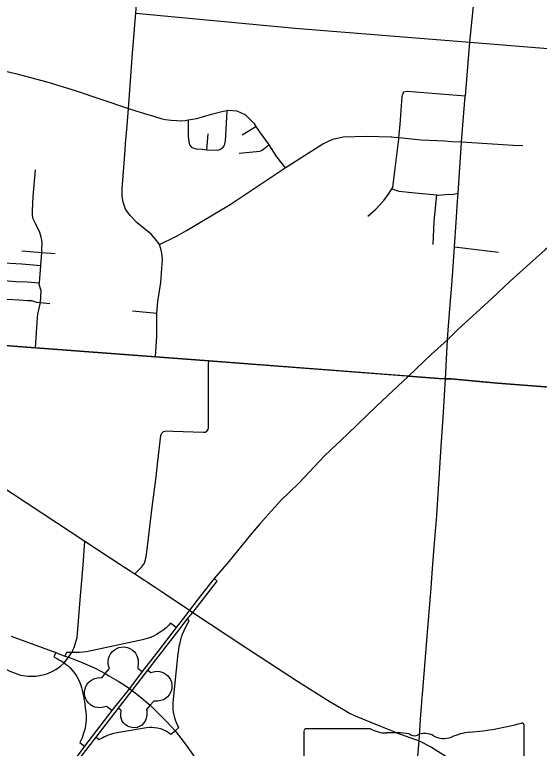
# Model space of a CAD drawing. Extents: x 1755200 to 1902939, y 644115 to 788070.
# Drawn here: x 1854921 to 1863214, y 692073 to 703665 of the extents above; entities that cross this region are included whole.
import ezdxf

# ---------------------------------------------------------------- set-up
doc = ezdxf.new("R2010")
doc.units = 0
for name, color, linetype in [('GM_X_City_Street', 7, 'Continuous'), ('GM_X_County_Road', 7, 'Continuous'), ('GM_X_Interchange_Ramps', 7, 'Continuous'), ('GM_X_Interstate_Route', 7, 'Continuous'), ('GM_X_State_Route', 7, 'Continuous'), ('GM_X_State_Shield', 7, 'Continuous'), ('GM_X_Township', 7, 'Continuous'), ('GM_X_Township_Road', 7, 'Continuous'), ('GM_X_US_Route', 7, 'Continuous')]:
    doc.layers.add(name, color=color, linetype=linetype)

msp = doc.modelspace()

# ---------------------------------------------------------------- linework, layer by layer
at = {"layer": 'GM_X_City_Street'}
for points in [[(1856815, 703431), (1856816, 703448), (1856834, 703688), (1856907, 704670), (1856979, 705604)], [(1856834, 703688), (1859352, 703452), (1862116, 703231)], [(1856674, 701630), (1856698, 701914), (1856720, 702182), (1856784, 703058), (1856815, 703431)], [(1862116, 703231), (1863479, 703122), (1863756, 703103), (1864353, 703060), (1864355, 703060)], [(1852497, 703094), (1852545, 703070), (1852673, 703058), (1852863, 703039), (1853385, 703011), (1853452, 703004), (1853565, 702991), (1853858, 702958), (1854126, 702937), (1854312, 702884), (1854932, 702735), (1855428, 702601), (1855878, 702466), (1856720, 702182)], [(1860505, 700481), (1860627, 700593), (1860758, 700731), (1860842, 700845), (1860882, 700912), (1860896, 700934), (1860931, 701192), (1860993, 701698), (1860995, 701724), (1861014, 701932), (1861037, 702224), (1861048, 702372), (1861057, 702416), (1861065, 702426), (1861068, 702446)], [(1861068, 702446), (1861126, 702455), (1862044, 702384)], [(1856720, 702182), (1856922, 702117), (1857115, 702059), (1857231, 702024), (1857305, 702006), (1857394, 701996), (1857484, 701991), (1857556, 701987), (1857622, 701995), (1857661, 702002), (1857802, 702026), (1858033, 702093), (1858217, 702141), (1858282, 702153), (1858301, 702157), (1858431, 702146), (1858571, 702084), (1858701, 701949), (1858734, 701900), (1858802, 701798), (1858926, 701622), (1858936, 701606), (1859057, 701421), (1859198, 701245)], [(1858210, 701564), (1858236, 701598), (1858254, 701670), (1858265, 701852), (1858282, 702153)], [(1857661, 702002), (1857661, 701846), (1857664, 701742), (1857673, 701662), (1857686, 701607), (1857721, 701566), (1857788, 701547), (1857884, 701541), (1857960, 701531), (1858131, 701526), (1858161, 701535), (1858210, 701564)], [(1858517, 701765), (1858734, 701900)], [(1857487, 700170), (1857637, 700255), (1858325, 700668), (1859198, 701245), (1859214, 701255), (1859794, 701622), (1859949, 701699), (1860111, 701732), (1860485, 701746), (1860873, 701733), (1860880, 701733)], [(1857960, 701531), (1857977, 701784)], [(1860880, 701733), (1860920, 701731), (1860995, 701724), (1861344, 701689)], [(1857145, 698259), (1857170, 698583), (1857169, 698948), (1857184, 699134), (1857231, 699431), (1857259, 699804), (1857249, 699895), (1857229, 699967), (1857208, 700035), (1857169, 700094), (1857080, 700196), (1856968, 700288), (1856856, 700378), (1856744, 700491), (1856675, 700592), (1856638, 700700), (1856620, 700791), (1856620, 700912), (1856665, 701522), (1856674, 701630)], [(1861344, 701689), (1861718, 701669)], [(1861718, 701669), (1861718, 701669), (1861825, 701663)], [(1861825, 701663), (1861825, 701663), (1861985, 701655)], [(1861985, 701655), (1862800, 701605)], [(1858468, 701479), (1858797, 701510), (1858832, 701524), (1858936, 701606)], [(1862800, 701605), (1862800, 701605), (1862953, 701596)], [(1855340, 700150), (1855339, 700150), (1855321, 700225), (1855257, 700356), (1855213, 700439), (1855200, 700492), (1855200, 700568), (1855214, 700792), (1855249, 701212)], [(1860882, 700912), (1860992, 700876), (1861249, 700849), (1861594, 700816), (1861624, 700813), (1861726, 700823), (1861856, 700831), (1861931, 700842)], [(1861536, 700032), (1861550, 700404), (1861594, 700816)], [(1855252, 698403), (1855280, 698879), (1855286, 698935), (1855303, 699001), (1855327, 699116), (1855338, 699302), (1855310, 699399), (1855312, 699429), (1855333, 699701), (1855348, 699907), (1855351, 699938), (1855357, 700070), (1855345, 700130), (1855340, 700150)], [(1857208, 700035), (1857446, 700147), (1857487, 700170)], [(1861872, 699998), (1862570, 699912)], [(1855033, 699931), (1855348, 699907)], [(1855348, 699907), (1855559, 699893)], [(1854656, 699751), (1855033, 699726), (1855333, 699701)], [(1854756, 699463), (1854946, 699451), (1855117, 699443), (1855312, 699429)], [(1854798, 699171), (1854992, 699159), (1855123, 699147), (1855185, 699147), (1855266, 699120), (1855327, 699116)], [(1855327, 699116), (1855474, 699100)], [(1856783, 698984), (1857169, 698948)], [(1851851, 698657), (1855252, 698403), (1857145, 698259), (1857989, 698197), (1859028, 698117)], [(1857987, 698144), (1857989, 698197)], [(1859028, 698117), (1861107, 697956)], [(1857983, 697409), (1857984, 697771), (1857985, 697987)], [(1861107, 697956), (1861145, 697954), (1861625, 697914), (1861731, 697912)], [(1861731, 697912), (1861818, 697909), (1862259, 697869)], [(1862259, 697869), (1862555, 697842), (1864476, 697696)], [(1850400, 693765), (1850400, 693755), (1851641, 693666), (1852030, 693638), (1852768, 693581), (1853106, 693559), (1853426, 693595), (1853777, 693626), (1853916, 693623), (1854051, 693612), (1854173, 693588), (1854330, 693541), (1854466, 693487), (1854547, 693446), (1854604, 693417), (1854842, 693292), (1855015, 693230), (1855133, 693212), (1855255, 693216), (1855345, 693230), (1855427, 693251), (1855502, 693281), (1855571, 693319), (1855608, 693346)], [(1855839, 693624), (1855860, 693668), (1855888, 693755), (1855906, 693822)], [(1855608, 693346), (1855646, 693373), (1855702, 693424), (1855747, 693477), (1855774, 693512), (1855823, 693588), (1855833, 693609), (1855839, 693624)], [(1860916, 692337), (1860948, 692324), (1861312, 692190), (1861508, 692091), (1861979, 691797), (1862752, 691283), (1863647, 690689), (1863658, 690682)]]:
    msp.add_lwpolyline(points, dxfattribs=at)
at = {"layer": 'GM_X_County_Road'}
for points in [[(1857985, 698039), (1857986, 698098), (1857987, 698144)], [(1857985, 697987), (1857985, 698039)], [(1856820, 694829), (1856925, 694935), (1856972, 694999), (1857000, 695099), (1857025, 695306), (1857091, 695843), (1857155, 696362), (1857185, 696611), (1857233, 697014), (1857246, 697052), (1857275, 697079), (1857314, 697088), (1857423, 697085), (1857904, 697069), (1857923, 697070), (1857934, 697071), (1857960, 697085), (1857977, 697109), (1857982, 697138), (1857983, 697170), (1857983, 697409)], [(1853309, 697139), (1853349, 697097), (1853405, 697056), (1854433, 696395), (1856032, 695346), (1856581, 694984), (1856820, 694829), (1857143, 694619), (1857252, 694544), (1857686, 694254), (1857735, 694222), (1858576, 693668), (1859390, 693133), (1859891, 692817), (1860116, 692685), (1860212, 692629), (1860303, 692586), (1860649, 692444), (1860916, 692337)]]:
    msp.add_lwpolyline(points, dxfattribs=at)
at = {"layer": 'GM_X_Interchange_Ramps'}
for points in [[(1855721, 691691), (1855756, 691664), (1856207, 692249), (1856560, 692706), (1856777, 692989), (1857026, 693309), (1857514, 693941), (1857648, 694112), (1857735, 694222), (1858124, 694717), (1858076, 694754)], [(1857455, 692349), (1857517, 692402), (1857501, 692430), (1857481, 692474), (1857464, 692517), (1857451, 692557), (1857441, 692599), (1857432, 692644), (1857427, 692685), (1857424, 692736), (1857426, 692798), (1857507, 693574), (1857513, 693629), (1857523, 693689), (1857534, 693739), (1857547, 693789), (1857560, 693833), (1857576, 693876), (1857599, 693933), (1857618, 693973), (1857656, 694053), (1857678, 694089), (1857648, 694112)], [(1857471, 693980), (1857383, 694049), (1857351, 694013), (1857313, 693977), (1857269, 693939), (1857223, 693907), (1857165, 693871), (1857123, 693849), (1857068, 693825), (1857015, 693807), (1856942, 693788), (1856057, 693600), (1856006, 693592), (1855946, 693588), (1855823, 693588), (1855739, 693589), (1855716, 693531)], [(1856349, 693257), (1856418, 693335), (1856405, 693378), (1856399, 693414), (1856398, 693453), (1856405, 693494), (1856420, 693537), (1856437, 693568), (1856468, 693605), (1856498, 693631), (1856534, 693652), (1856566, 693665), (1856602, 693673), (1856650, 693675), (1856706, 693665), (1856742, 693650), (1856776, 693630), (1856808, 693602), (1856831, 693575), (1856848, 693546), (1856864, 693507), (1856872, 693471), (1856875, 693433), (1856865, 693340), (1856934, 693285)], [(1855571, 693587), (1855542, 693517), (1855596, 693488), (1855631, 693468), (1855665, 693448), (1855702, 693424), (1855736, 693400), (1855766, 693375), (1855793, 693349), (1855824, 693316), (1855855, 693278), (1855882, 693241), (1855904, 693206), (1855928, 693162), (1855947, 693122), (1855967, 693072), (1855979, 693035), (1855990, 692990), (1856000, 692944), (1856008, 692906), (1856016, 692862), (1856024, 692811), (1856031, 692768), (1856037, 692718), (1856042, 692677), (1856046, 692641), (1856050, 692599), (1856051, 692559), (1856051, 692526), (1856047, 692478), (1856041, 692433), (1856033, 692393), (1856023, 692355), (1856010, 692312), (1855985, 692241), (1855951, 692163), (1856025, 692109)], [(1857026, 693309), (1857073, 693272), (1857137, 693287), (1857176, 693290), (1857214, 693286), (1857264, 693271), (1857309, 693246), (1857335, 693224), (1857359, 693199), (1857382, 693162), (1857399, 693117), (1857407, 693070), (1857406, 693028), (1857398, 692990), (1857384, 692953), (1857363, 692917), (1857339, 692889), (1857305, 692861), (1857271, 692842), (1857226, 692827), (1857186, 692821), (1857120, 692821), (1857063, 692753)], [(1856457, 692670), (1856372, 692735), (1856299, 692717), (1856266, 692714), (1856228, 692717), (1856188, 692726), (1856152, 692741), (1856113, 692767), (1856087, 692791), (1856063, 692823), (1856044, 692857), (1856032, 692893), (1856025, 692933), (1856026, 692976), (1856033, 693015), (1856047, 693052), (1856066, 693086), (1856092, 693118), (1856119, 693142), (1856151, 693162), (1856186, 693177), (1856228, 693187), (1856302, 693192), (1856349, 693257)], [(1857063, 692753), (1857004, 692689), (1857008, 692658), (1857011, 692624), (1857009, 692590), (1857001, 692548), (1856981, 692500), (1856959, 692469), (1856929, 692440), (1856890, 692417), (1856856, 692404), (1856815, 692398), (1856770, 692400), (1856729, 692411), (1856702, 692424), (1856668, 692448), (1856642, 692475), (1856622, 692505), (1856608, 692536), (1856599, 692572), (1856597, 692607), (1856603, 692672), (1856560, 692706)], [(1856207, 692249), (1856257, 692211), (1856312, 692242), (1856343, 692258), (1856371, 692271), (1856406, 692285), (1856439, 692297), (1856487, 692311), (1856565, 692328), (1857003, 692400), (1857047, 692406), (1857092, 692407), (1857131, 692405), (1857176, 692398), (1857224, 692386), (1857262, 692373), (1857319, 692346), (1857353, 692325), (1857390, 692296), (1857455, 692349)]]:
    msp.add_lwpolyline(points, dxfattribs=at)
at = {"layer": 'GM_X_Interstate_Route'}
for points in [[(1866661, 702405), (1866135, 702037), (1865754, 701771), (1863948, 700473), (1863307, 699951), (1863118, 699783), (1862753, 699455), (1862463, 699181), (1861921, 698685), (1861760, 698527)], [(1861760, 698527), (1861505, 698295), (1861145, 697954)], [(1861145, 697954), (1860646, 697483), (1860184, 697039), (1859820, 696695), (1859416, 696269), (1859123, 695983), (1858883, 695722), (1858802, 695627)], [(1858802, 695627), (1858649, 695446), (1858305, 695024), (1858076, 694754)], [(1858076, 694754), (1857858, 694483), (1857686, 694254), (1857625, 694176)], [(1857625, 694176), (1857471, 693980), (1857185, 693604), (1856934, 693285), (1856737, 693020)], [(1856737, 693020), (1856457, 692670), (1856025, 692109), (1855721, 691691)]]:
    msp.add_lwpolyline(points, dxfattribs=at)
at = {"layer": 'GM_X_State_Route'}
for points in [[(1862116, 703231), (1862187, 703961), (1862235, 704633), (1862235, 704634), (1862268, 704998), (1862274, 705063), (1862291, 705255), (1862307, 705478)], [(1861917, 700647), (1861931, 700842), (1861985, 701647), (1861985, 701655), (1862043, 702377), (1862044, 702384), (1862116, 703231)], [(1861900, 700388), (1861911, 700551), (1861917, 700645), (1861917, 700647)], [(1861845, 699612), (1861845, 699613), (1861872, 699998), (1861899, 700386), (1861900, 700388)], [(1861810, 699147), (1861810, 699148), (1861825, 699330), (1861845, 699612)], [(1861773, 698682), (1861773, 698682), (1861810, 699147)], [(1861731, 697912), (1861760, 698527), (1861773, 698682)], [(1861697, 697387), (1861731, 697912)], [(1861656, 696756), (1861697, 697387)], [(1861591, 695758), (1861656, 696756)], [(1861366, 692925), (1861438, 693776), (1861504, 694611), (1861524, 694917), (1861540, 695118), (1861554, 695313), (1861570, 695504), (1861586, 695685), (1861591, 695758)], [(1861357, 692820), (1861366, 692925)], [(1861342, 692610), (1861355, 692792), (1861357, 692820)], [(1861082, 689327), (1861118, 689728), (1861270, 691692), (1861312, 692190), (1861342, 692610)]]:
    msp.add_lwpolyline(points, dxfattribs=at)
at = {"layer": 'GM_X_State_Shield'}
for p, q in [((1859493, 692347), (1859493, 690234)), ((1860547, 692384), (1859528, 692384)), ((1862974, 691331), (1862974, 692436))]:
    msp.add_line(p, q, dxfattribs=at)
for centre, major_axis, start_param, end_param in [((1861734, 695265), (3691, 0), 4.814394, 5.042369), ((1862935, 692441), (38.7, 0), 6.141152, 7.989035), ((1859533, 692352), (40.3, 0), 1.712693, 3.28349), ((1860790, 692629), (391, 0), 4.042523, 4.731795), ((1860919, 691197), (1404, 0), 1.404758, 1.657858), ((1861238, 692363), (113, 0), 3.836095, 5.185415), ((1861404, 692119), (235, 0), 0.950623, 2.079405), ((1861706, 692454), (282, 0), 4.081561, 5.145723), ((1862205, 691738), (743, 0), 1.699011, 2.107814)]:
    msp.add_ellipse(centre, major_axis=major_axis, ratio=0.8, start_param=start_param, end_param=end_param, dxfattribs=at)
at = {"layer": 'GM_X_Township'}
msp.add_lwpolyline([(1875175, 696856), (1871736, 697131), (1869861, 697276), (1869683, 697291), (1869190, 697337), (1868327, 697375), (1868165, 697391), (1866610, 697540), (1866139, 697568), (1865732, 697627), (1865633, 697623), (1865514, 697621), (1865166, 697644), (1862555, 697842), (1861818, 697909), (1861731, 697912), (1861625, 697914), (1861145, 697954), (1857989, 698197), (1857145, 698259), (1855252, 698403), (1851851, 698657)], dxfattribs=at)
at = {"layer": 'GM_X_Township_Road'}
msp.add_lwpolyline([(1855906, 693822), (1855957, 694417), (1856002, 694965), (1856032, 695346)], dxfattribs=at)
at = {"layer": 'GM_X_US_Route'}
for points in [[(1854863, 693845), (1855571, 693587), (1855716, 693531), (1855774, 693512), (1855963, 693442), (1856072, 693395), (1856184, 693343), (1856282, 693292), (1856349, 693257), (1856410, 693221), (1856556, 693135), (1856652, 693074)], [(1856652, 693074), (1856737, 693020), (1856777, 692989), (1856897, 692893), (1857063, 692753), (1857202, 692621), (1857327, 692490), (1857455, 692349), (1857598, 692163), (1857712, 692012), (1858010, 691573), (1858344, 691078), (1858661, 690619), (1858855, 690377), (1859060, 690138), (1859236, 689954), (1859458, 689742), (1860265, 689050), (1860305, 689015), (1860836, 688560), (1861015, 688403)]]:
    msp.add_lwpolyline(points, dxfattribs=at)

doc.saveas('drawing.dxf')
